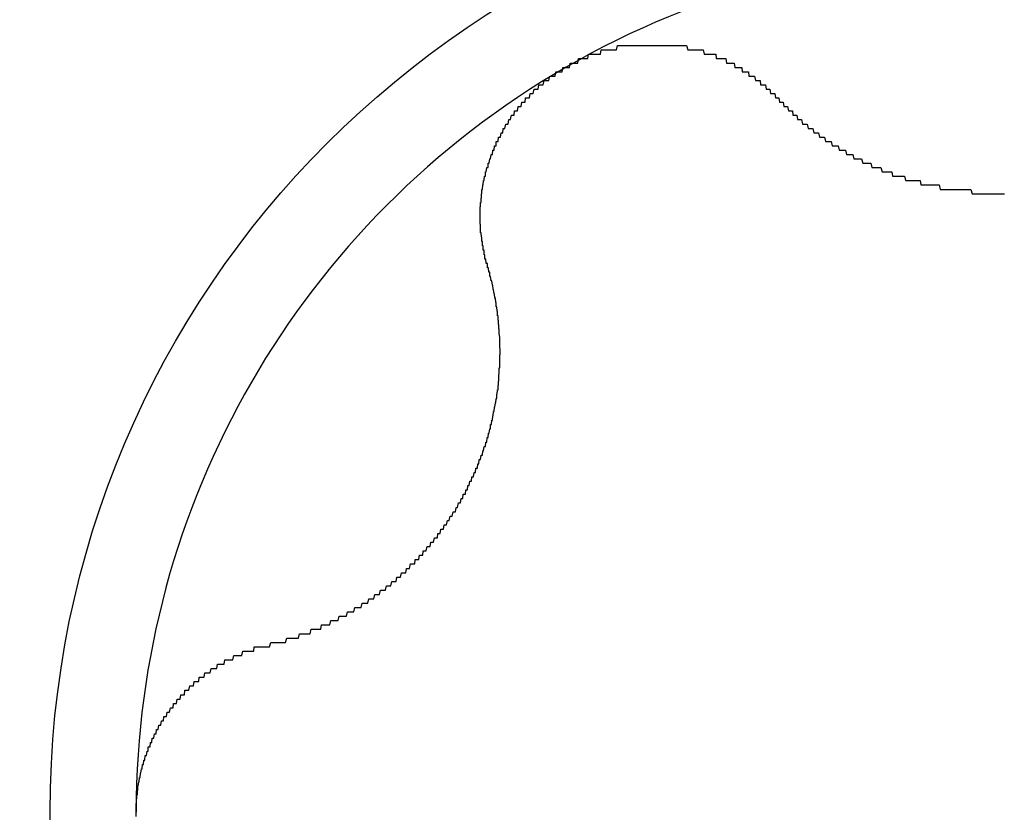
# Model space of a CAD drawing. Extents: x 1107 to 4046, y 937 to 3355.
# Tile 848 of 861: x 3015.56 to 3017.82, y 2741.21 to 2743.03. Entities that reach past the tile are written whole.
import ezdxf

# ---------------------------------------------------------------- set-up
doc = ezdxf.new("R2010")
doc.units = 0
doc.layers.add('KF_VIDA_L___C_LEFT', color=7, linetype='CONTINUOUS')

# ---------------------------------------------------------------- blocks, each defined once
blk = doc.blocks.new('KF_VIDA_L___C_LEFT')
at = {"layer": 'KF_VIDA_L___C_LEFT'}
for points in [[(127.513, 1053.71, 0), (127.514, 1053.71, 0), (127.516, 1053.71, 0), (127.518, 1053.71, 0), (127.52, 1053.71, 0), (127.522, 1053.72, 0), (127.524, 1053.72, 0), (127.525, 1053.72, 0), (127.527, 1053.72, 0), (127.529, 1053.72, 0), (127.531, 1053.72, 0), (127.533, 1053.72, 0), (127.535, 1053.72, 0), (127.537, 1053.72, 0), (127.539, 1053.72, 0), (127.541, 1053.73, 0), (127.543, 1053.73, 0), (127.545, 1053.73, 0), (127.547, 1053.73, 0), (127.548, 1053.73, 0), (127.55, 1053.73, 0), (127.552, 1053.73, 0), (127.554, 1053.73, 0), (127.556, 1053.73, 0), (127.558, 1053.73, 0), (127.56, 1053.73, 0), (127.562, 1053.73, 0), (127.564, 1053.74, 0), (127.566, 1053.74, 0), (127.568, 1053.74, 0), (127.57, 1053.74, 0), (127.572, 1053.74, 0), (127.574, 1053.74, 0), (127.576, 1053.74, 0), (127.578, 1053.74, 0), (127.58, 1053.74, 0), (127.582, 1053.74, 0), (127.585, 1053.74, 0), (127.587, 1053.74, 0), (127.589, 1053.74, 0), (127.591, 1053.74, 0), (127.593, 1053.75, 0), (127.595, 1053.75, 0), (127.597, 1053.75, 0), (127.599, 1053.75, 0), (127.601, 1053.75, 0), (127.603, 1053.75, 0), (127.605, 1053.75, 0), (127.607, 1053.75, 0), (127.609, 1053.75, 0), (127.611, 1053.75, 0), (127.614, 1053.75, 0), (127.616, 1053.75, 0), (127.618, 1053.75, 0), (127.62, 1053.75, 0), (127.622, 1053.75, 0), (127.624, 1053.75, 0), (127.626, 1053.75, 0), (127.628, 1053.75, 0), (127.63, 1053.76, 0), (127.633, 1053.76, 0), (127.635, 1053.76, 0), (127.637, 1053.76, 0), (127.639, 1053.76, 0), (127.641, 1053.76, 0), (127.643, 1053.76, 0), (127.645, 1053.76, 0), (127.647, 1053.76, 0), (127.65, 1053.76, 0), (127.652, 1053.76, 0), (127.654, 1053.76, 0), (127.656, 1053.76, 0), (127.658, 1053.76, 0), (127.66, 1053.76, 0), (127.662, 1053.76, 0), (127.665, 1053.76, 0), (127.667, 1053.76, 0), (127.669, 1053.76, 0), (127.671, 1053.76, 0), (127.673, 1053.76, 0), (127.675, 1053.76, 0), (127.677, 1053.76, 0), (127.68, 1053.76, 0), (127.682, 1053.76, 0), (127.684, 1053.76, 0), (127.686, 1053.76, 0), (127.688, 1053.76, 0), (127.69, 1053.76, 0), (127.693, 1053.76, 0), (127.695, 1053.76, 0), (127.697, 1053.76, 0), (127.699, 1053.76, 0), (127.701, 1053.76, 0), (127.703, 1053.76, 0), (127.705, 1053.76, 0), (127.708, 1053.76, 0), (127.71, 1053.76, 0), (127.712, 1053.76, 0), (127.714, 1053.76, 0), (127.716, 1053.76, 0), (127.718, 1053.76, 0), (127.72, 1053.76, 0), (127.722, 1053.76, 0), (127.725, 1053.76, 0), (127.727, 1053.76, 0), (127.729, 1053.76, 0), (127.731, 1053.76, 0), (127.733, 1053.76, 0), (127.735, 1053.76, 0), (127.737, 1053.76, 0), (127.74, 1053.76, 0), (127.742, 1053.76, 0), (127.744, 1053.76, 0), (127.746, 1053.76, 0), (127.748, 1053.76, 0), (127.75, 1053.76, 0), (127.752, 1053.76, 0), (127.754, 1053.76, 0), (127.756, 1053.76, 0), (127.758, 1053.76, 0), (127.761, 1053.76, 0), (127.763, 1053.76, 0), (127.765, 1053.76, 0), (127.767, 1053.76, 0), (127.769, 1053.76, 0), (127.771, 1053.76, 0), (127.773, 1053.76, 0), (127.775, 1053.76, 0), (127.777, 1053.76, 0), (127.779, 1053.76, 0), (127.781, 1053.76, 0), (127.783, 1053.76, 0), (127.785, 1053.76, 0), (127.787, 1053.76, 0), (127.789, 1053.76, 0), (127.792, 1053.75, 0), (127.794, 1053.75, 0), (127.796, 1053.75, 0), (127.798, 1053.75, 0), (127.8, 1053.75, 0), (127.802, 1053.75, 0), (127.804, 1053.75, 0), (127.806, 1053.75, 0), (127.808, 1053.75, 0), (127.81, 1053.75, 0), (127.812, 1053.75, 0), (127.814, 1053.75, 0), (127.816, 1053.75, 0), (127.818, 1053.75, 0), (127.819, 1053.75, 0), (127.821, 1053.75, 0), (127.823, 1053.75, 0), (127.825, 1053.75, 0), (127.827, 1053.75, 0), (127.829, 1053.74, 0), (127.831, 1053.74, 0), (127.833, 1053.74, 0), (127.835, 1053.74, 0), (127.837, 1053.74, 0), (127.839, 1053.74, 0), (127.841, 1053.74, 0), (127.843, 1053.74, 0), (127.844, 1053.74, 0), (127.846, 1053.74, 0), (127.848, 1053.74, 0), (127.85, 1053.74, 0), (127.852, 1053.74, 0), (127.854, 1053.74, 0), (127.856, 1053.74, 0), (127.857, 1053.73, 0), (127.859, 1053.73, 0), (127.861, 1053.73, 0), (127.863, 1053.73, 0), (127.865, 1053.73, 0), (127.866, 1053.73, 0), (127.868, 1053.73, 0), (127.87, 1053.73, 0), (127.872, 1053.73, 0), (127.874, 1053.73, 0), (127.875, 1053.73, 0), (127.877, 1053.73, 0), (127.879, 1053.73, 0), (127.881, 1053.72, 0), (127.883, 1053.72, 0), (127.884, 1053.72, 0), (127.886, 1053.72, 0), (127.888, 1053.72, 0), (127.89, 1053.72, 0), (127.891, 1053.72, 0), (127.893, 1053.72, 0), (127.895, 1053.72, 0), (127.897, 1053.72, 0), (127.898, 1053.72, 0), (127.9, 1053.71, 0), (127.902, 1053.71, 0), (127.904, 1053.71, 0), (127.905, 1053.71, 0), (127.907, 1053.71, 0), (127.909, 1053.71, 0), (127.911, 1053.71, 0), (127.912, 1053.71, 0), (127.914, 1053.71, 0), (127.916, 1053.71, 0), (127.917, 1053.7, 0), (127.919, 1053.7, 0), (127.921, 1053.7, 0), (127.922, 1053.7, 0), (127.924, 1053.7, 0), (127.926, 1053.7, 0), (127.927, 1053.7, 0), (127.929, 1053.7, 0), (127.931, 1053.7, 0), (127.932, 1053.69, 0), (127.934, 1053.69, 0), (127.936, 1053.69, 0), (127.937, 1053.69, 0), (127.939, 1053.69, 0), (127.94, 1053.69, 0), (127.942, 1053.69, 0), (127.944, 1053.69, 0), (127.945, 1053.69, 0), (127.947, 1053.68, 0), (127.948, 1053.68, 0), (127.95, 1053.68, 0), (127.952, 1053.68, 0), (127.953, 1053.68, 0), (127.955, 1053.68, 0), (127.956, 1053.68, 0), (127.958, 1053.68, 0), (127.959, 1053.67, 0), (127.961, 1053.67, 0), (127.963, 1053.67, 0), (127.964, 1053.67, 0), (127.966, 1053.67, 0), (127.967, 1053.67, 0), (127.969, 1053.67, 0), (127.97, 1053.67, 0), (127.972, 1053.66, 0), (127.973, 1053.66, 0), (127.975, 1053.66, 0), (127.976, 1053.66, 0), (127.978, 1053.66, 0), (127.979, 1053.66, 0), (127.98, 1053.66, 0), (127.982, 1053.65, 0), (127.983, 1053.65, 0), (127.985, 1053.65, 0), (127.986, 1053.65, 0), (127.988, 1053.65, 0), (127.989, 1053.65, 0), (127.99, 1053.65, 0), (127.992, 1053.65, 0), (127.993, 1053.64, 0), (127.995, 1053.64, 0), (127.996, 1053.64, 0), (127.997, 1053.64, 0)], [(127.332, 1053.26, 0), (127.331, 1053.26, 0), (127.33, 1053.26, 0), (127.33, 1053.26, 0), (127.329, 1053.26, 0), (127.329, 1053.26, 0), (127.328, 1053.27, 0), (127.328, 1053.27, 0), (127.327, 1053.27, 0), (127.327, 1053.27, 0), (127.326, 1053.27, 0), (127.326, 1053.28, 0), (127.325, 1053.28, 0), (127.325, 1053.28, 0), (127.325, 1053.28, 0), (127.324, 1053.28, 0), (127.324, 1053.29, 0), (127.323, 1053.29, 0), (127.323, 1053.29, 0), (127.323, 1053.29, 0), (127.322, 1053.29, 0), (127.322, 1053.3, 0), (127.321, 1053.3, 0), (127.321, 1053.3, 0), (127.321, 1053.3, 0), (127.32, 1053.3, 0), (127.32, 1053.31, 0), (127.32, 1053.31, 0), (127.32, 1053.31, 0), (127.319, 1053.31, 0), (127.319, 1053.31, 0), (127.319, 1053.32, 0), (127.318, 1053.32, 0), (127.318, 1053.32, 0), (127.318, 1053.32, 0), (127.318, 1053.32, 0), (127.317, 1053.33, 0), (127.317, 1053.33, 0), (127.317, 1053.33, 0), (127.317, 1053.33, 0), (127.317, 1053.33, 0), (127.316, 1053.33, 0), (127.316, 1053.34, 0), (127.316, 1053.34, 0), (127.316, 1053.34, 0), (127.316, 1053.34, 0), (127.316, 1053.34, 0), (127.316, 1053.35, 0), (127.316, 1053.35, 0), (127.315, 1053.35, 0), (127.315, 1053.35, 0), (127.315, 1053.35, 0), (127.315, 1053.36, 0), (127.315, 1053.36, 0), (127.315, 1053.36, 0), (127.315, 1053.36, 0), (127.315, 1053.36, 0), (127.315, 1053.37, 0), (127.315, 1053.37, 0), (127.315, 1053.37, 0), (127.315, 1053.37, 0), (127.315, 1053.37, 0), (127.315, 1053.38, 0), (127.315, 1053.38, 0), (127.315, 1053.38, 0), (127.315, 1053.38, 0), (127.315, 1053.38, 0), (127.315, 1053.39, 0), (127.316, 1053.39, 0), (127.316, 1053.39, 0), (127.316, 1053.39, 0), (127.316, 1053.39, 0), (127.316, 1053.4, 0), (127.316, 1053.4, 0), (127.316, 1053.4, 0), (127.316, 1053.4, 0), (127.317, 1053.4, 0), (127.317, 1053.41, 0), (127.317, 1053.41, 0), (127.317, 1053.41, 0), (127.317, 1053.41, 0), (127.318, 1053.41, 0), (127.318, 1053.42, 0), (127.318, 1053.42, 0), (127.318, 1053.42, 0), (127.319, 1053.42, 0), (127.319, 1053.42, 0), (127.319, 1053.43, 0), (127.32, 1053.43, 0), (127.32, 1053.43, 0), (127.32, 1053.43, 0), (127.32, 1053.43, 0), (127.321, 1053.44, 0), (127.321, 1053.44, 0), (127.321, 1053.44, 0), (127.322, 1053.44, 0), (127.322, 1053.44, 0), (127.323, 1053.45, 0), (127.323, 1053.45, 0), (127.323, 1053.45, 0), (127.324, 1053.45, 0), (127.324, 1053.45, 0), (127.325, 1053.46, 0), (127.325, 1053.46, 0), (127.326, 1053.46, 0), (127.326, 1053.46, 0), (127.327, 1053.46, 0), (127.327, 1053.47, 0), (127.328, 1053.47, 0), (127.328, 1053.47, 0), (127.329, 1053.47, 0), (127.329, 1053.47, 0), (127.33, 1053.48, 0), (127.33, 1053.48, 0), (127.331, 1053.48, 0), (127.332, 1053.48, 0), (127.332, 1053.48, 0), (127.333, 1053.48, 0), (127.333, 1053.49, 0), (127.334, 1053.49, 0), (127.335, 1053.49, 0), (127.335, 1053.49, 0), (127.336, 1053.49, 0), (127.337, 1053.5, 0), (127.337, 1053.5, 0), (127.338, 1053.5, 0), (127.339, 1053.5, 0), (127.339, 1053.5, 0), (127.34, 1053.51, 0), (127.341, 1053.51, 0), (127.342, 1053.51, 0), (127.342, 1053.51, 0), (127.343, 1053.51, 0), (127.344, 1053.52, 0), (127.345, 1053.52, 0), (127.346, 1053.52, 0), (127.346, 1053.52, 0), (127.347, 1053.52, 0), (127.348, 1053.53, 0), (127.349, 1053.53, 0), (127.35, 1053.53, 0), (127.351, 1053.53, 0), (127.352, 1053.53, 0), (127.352, 1053.54, 0), (127.353, 1053.54, 0), (127.354, 1053.54, 0), (127.355, 1053.54, 0), (127.356, 1053.54, 0), (127.357, 1053.55, 0), (127.358, 1053.55, 0), (127.359, 1053.55, 0), (127.36, 1053.55, 0), (127.361, 1053.55, 0), (127.362, 1053.55, 0), (127.363, 1053.56, 0), (127.364, 1053.56, 0), (127.365, 1053.56, 0), (127.366, 1053.56, 0), (127.367, 1053.56, 0), (127.368, 1053.57, 0), (127.369, 1053.57, 0), (127.37, 1053.57, 0), (127.371, 1053.57, 0), (127.372, 1053.57, 0), (127.374, 1053.58, 0), (127.375, 1053.58, 0), (127.376, 1053.58, 0), (127.377, 1053.58, 0), (127.378, 1053.58, 0), (127.379, 1053.58, 0), (127.381, 1053.59, 0), (127.382, 1053.59, 0), (127.383, 1053.59, 0), (127.384, 1053.59, 0), (127.385, 1053.59, 0), (127.387, 1053.6, 0), (127.388, 1053.6, 0), (127.389, 1053.6, 0), (127.39, 1053.6, 0), (127.392, 1053.6, 0), (127.393, 1053.6, 0), (127.394, 1053.61, 0), (127.396, 1053.61, 0), (127.397, 1053.61, 0), (127.398, 1053.61, 0), (127.399, 1053.61, 0), (127.401, 1053.61, 0), (127.402, 1053.62, 0), (127.404, 1053.62, 0), (127.405, 1053.62, 0), (127.406, 1053.62, 0), (127.408, 1053.62, 0), (127.409, 1053.62, 0), (127.411, 1053.63, 0), (127.412, 1053.63, 0), (127.413, 1053.63, 0), (127.415, 1053.63, 0), (127.416, 1053.63, 0), (127.418, 1053.63, 0), (127.419, 1053.64, 0), (127.421, 1053.64, 0), (127.422, 1053.64, 0), (127.424, 1053.64, 0), (127.425, 1053.64, 0), (127.427, 1053.64, 0), (127.428, 1053.64, 0), (127.43, 1053.65, 0), (127.431, 1053.65, 0), (127.433, 1053.65, 0), (127.434, 1053.65, 0), (127.436, 1053.65, 0), (127.437, 1053.65, 0), (127.439, 1053.66, 0), (127.441, 1053.66, 0), (127.442, 1053.66, 0), (127.444, 1053.66, 0), (127.445, 1053.66, 0), (127.447, 1053.66, 0), (127.448, 1053.66, 0), (127.45, 1053.67, 0), (127.452, 1053.67, 0), (127.453, 1053.67, 0), (127.455, 1053.67, 0), (127.457, 1053.67, 0), (127.458, 1053.67, 0), (127.46, 1053.67, 0), (127.462, 1053.68, 0), (127.463, 1053.68, 0), (127.465, 1053.68, 0), (127.467, 1053.68, 0), (127.468, 1053.68, 0), (127.47, 1053.68, 0), (127.472, 1053.68, 0), (127.473, 1053.68, 0), (127.475, 1053.69, 0), (127.477, 1053.69, 0), (127.479, 1053.69, 0), (127.48, 1053.69, 0), (127.482, 1053.69, 0), (127.484, 1053.69, 0), (127.486, 1053.69, 0), (127.487, 1053.69, 0), (127.489, 1053.7, 0), (127.491, 1053.7, 0), (127.493, 1053.7, 0), (127.494, 1053.7, 0), (127.496, 1053.7, 0), (127.498, 1053.7, 0), (127.5, 1053.7, 0), (127.502, 1053.7, 0), (127.503, 1053.7, 0), (127.505, 1053.71, 0), (127.507, 1053.71, 0), (127.509, 1053.71, 0), (127.511, 1053.71, 0), (127.513, 1053.71, 0)], [(127.997, 1053.64, 0), (127.999, 1053.64, 0), (128.001, 1053.64, 0), (128.002, 1053.63, 0), (128.004, 1053.63, 0), (128.006, 1053.63, 0), (128.007, 1053.63, 0), (128.009, 1053.63, 0), (128.011, 1053.63, 0), (128.012, 1053.62, 0), (128.014, 1053.62, 0), (128.016, 1053.62, 0), (128.018, 1053.62, 0), (128.019, 1053.62, 0), (128.021, 1053.62, 0), (128.023, 1053.61, 0), (128.025, 1053.61, 0), (128.026, 1053.61, 0), (128.028, 1053.61, 0), (128.03, 1053.61, 0), (128.032, 1053.61, 0), (128.033, 1053.6, 0), (128.035, 1053.6, 0), (128.037, 1053.6, 0), (128.039, 1053.6, 0), (128.04, 1053.6, 0), (128.042, 1053.6, 0), (128.044, 1053.59, 0), (128.046, 1053.59, 0), (128.048, 1053.59, 0), (128.049, 1053.59, 0), (128.051, 1053.59, 0), (128.053, 1053.59, 0), (128.055, 1053.58, 0), (128.057, 1053.58, 0), (128.059, 1053.58, 0), (128.06, 1053.58, 0), (128.062, 1053.58, 0), (128.064, 1053.58, 0), (128.066, 1053.58, 0), (128.068, 1053.57, 0), (128.07, 1053.57, 0), (128.072, 1053.57, 0), (128.073, 1053.57, 0), (128.075, 1053.57, 0), (128.077, 1053.57, 0), (128.079, 1053.57, 0), (128.081, 1053.56, 0), (128.083, 1053.56, 0), (128.085, 1053.56, 0), (128.087, 1053.56, 0), (128.089, 1053.56, 0), (128.09, 1053.56, 0), (128.092, 1053.56, 0), (128.094, 1053.55, 0), (128.096, 1053.55, 0), (128.098, 1053.55, 0), (128.1, 1053.55, 0), (128.102, 1053.55, 0), (128.104, 1053.55, 0), (128.106, 1053.55, 0), (128.108, 1053.54, 0), (128.11, 1053.54, 0), (128.112, 1053.54, 0), (128.114, 1053.54, 0), (128.115, 1053.54, 0), (128.117, 1053.54, 0), (128.119, 1053.54, 0), (128.121, 1053.54, 0), (128.123, 1053.53, 0), (128.125, 1053.53, 0), (128.127, 1053.53, 0), (128.129, 1053.53, 0), (128.131, 1053.53, 0), (128.133, 1053.53, 0), (128.135, 1053.53, 0), (128.137, 1053.53, 0), (128.139, 1053.52, 0), (128.142, 1053.52, 0), (128.144, 1053.52, 0), (128.146, 1053.52, 0), (128.148, 1053.52, 0), (128.15, 1053.52, 0), (128.152, 1053.52, 0), (128.154, 1053.52, 0), (128.156, 1053.51, 0), (128.158, 1053.51, 0), (128.16, 1053.51, 0), (128.163, 1053.51, 0), (128.165, 1053.51, 0), (128.167, 1053.51, 0), (128.169, 1053.51, 0), (128.171, 1053.51, 0), (128.173, 1053.5, 0), (128.176, 1053.5, 0), (128.178, 1053.5, 0), (128.18, 1053.5, 0), (128.182, 1053.5, 0), (128.185, 1053.5, 0), (128.187, 1053.5, 0), (128.189, 1053.5, 0), (128.191, 1053.5, 0), (128.194, 1053.49, 0), (128.196, 1053.49, 0), (128.198, 1053.49, 0), (128.2, 1053.49, 0), (128.203, 1053.49, 0), (128.205, 1053.49, 0), (128.207, 1053.49, 0), (128.21, 1053.49, 0), (128.212, 1053.49, 0), (128.214, 1053.48, 0), (128.217, 1053.48, 0), (128.219, 1053.48, 0), (128.221, 1053.48, 0), (128.224, 1053.48, 0), (128.226, 1053.48, 0), (128.228, 1053.48, 0), (128.231, 1053.48, 0), (128.233, 1053.48, 0), (128.235, 1053.48, 0), (128.238, 1053.47, 0), (128.24, 1053.47, 0), (128.243, 1053.47, 0), (128.245, 1053.47, 0), (128.247, 1053.47, 0), (128.25, 1053.47, 0), (128.252, 1053.47, 0), (128.255, 1053.47, 0), (128.257, 1053.47, 0), (128.26, 1053.47, 0), (128.262, 1053.46, 0), (128.264, 1053.46, 0), (128.267, 1053.46, 0), (128.269, 1053.46, 0), (128.272, 1053.46, 0), (128.274, 1053.46, 0), (128.277, 1053.46, 0), (128.279, 1053.46, 0), (128.282, 1053.46, 0), (128.284, 1053.46, 0), (128.287, 1053.46, 0), (128.289, 1053.46, 0), (128.292, 1053.45, 0), (128.294, 1053.45, 0), (128.297, 1053.45, 0), (128.299, 1053.45, 0), (128.302, 1053.45, 0), (128.304, 1053.45, 0), (128.307, 1053.45, 0), (128.31, 1053.45, 0), (128.312, 1053.45, 0), (128.315, 1053.45, 0), (128.317, 1053.45, 0), (128.32, 1053.45, 0), (128.322, 1053.45, 0), (128.325, 1053.45, 0), (128.327, 1053.44, 0), (128.33, 1053.44, 0), (128.333, 1053.44, 0), (128.335, 1053.44, 0), (128.338, 1053.44, 0), (128.34, 1053.44, 0), (128.343, 1053.44, 0), (128.345, 1053.44, 0), (128.348, 1053.44, 0), (128.351, 1053.44, 0), (128.353, 1053.44, 0), (128.356, 1053.44, 0), (128.358, 1053.44, 0), (128.361, 1053.44, 0), (128.364, 1053.44, 0), (128.366, 1053.44, 0), (128.369, 1053.44, 0), (128.371, 1053.43, 0), (128.374, 1053.43, 0), (128.377, 1053.43, 0), (128.379, 1053.43, 0), (128.382, 1053.43, 0), (128.385, 1053.43, 0), (128.387, 1053.43, 0), (128.39, 1053.43, 0), (128.392, 1053.43, 0), (128.395, 1053.43, 0), (128.398, 1053.43, 0), (128.4, 1053.43, 0), (128.403, 1053.43, 0), (128.405, 1053.43, 0), (128.408, 1053.43, 0), (128.411, 1053.43, 0), (128.413, 1053.43, 0), (128.416, 1053.43, 0), (128.419, 1053.43, 0), (128.421, 1053.43, 0), (128.424, 1053.43, 0), (128.426, 1053.43, 0), (128.429, 1053.43, 0), (128.432, 1053.43, 0), (128.434, 1053.43, 0), (128.437, 1053.43, 0), (128.439, 1053.43, 0), (128.442, 1053.43, 0), (128.445, 1053.42, 0), (128.447, 1053.42, 0), (128.45, 1053.42, 0), (128.452, 1053.42, 0), (128.455, 1053.42, 0), (128.458, 1053.42, 0), (128.46, 1053.42, 0), (128.463, 1053.42, 0), (128.465, 1053.42, 0), (128.468, 1053.42, 0), (128.471, 1053.42, 0), (128.473, 1053.42, 0), (128.476, 1053.42, 0), (128.478, 1053.42, 0), (128.481, 1053.42, 0), (128.483, 1053.42, 0), (128.486, 1053.42, 0), (128.489, 1053.42, 0), (128.491, 1053.42, 0), (128.494, 1053.42, 0), (128.496, 1053.42, 0), (128.499, 1053.42, 0), (128.501, 1053.42, 0), (128.504, 1053.42, 0), (128.506, 1053.42, 0), (128.509, 1053.42, 0), (128.511, 1053.42, 0), (128.514, 1053.42, 0), (128.517, 1053.42, 0), (128.519, 1053.42, 0)], [(126.829, 1052.38, 0), (126.831, 1052.38, 0), (126.834, 1052.39, 0), (126.836, 1052.39, 0), (126.838, 1052.39, 0), (126.841, 1052.39, 0), (126.843, 1052.39, 0), (126.845, 1052.39, 0), (126.848, 1052.39, 0), (126.85, 1052.39, 0), (126.852, 1052.39, 0), (126.855, 1052.39, 0), (126.857, 1052.39, 0), (126.859, 1052.39, 0), (126.861, 1052.39, 0), (126.864, 1052.39, 0), (126.866, 1052.39, 0), (126.868, 1052.39, 0), (126.871, 1052.4, 0), (126.873, 1052.4, 0), (126.875, 1052.4, 0), (126.878, 1052.4, 0), (126.88, 1052.4, 0), (126.882, 1052.4, 0), (126.884, 1052.4, 0), (126.887, 1052.4, 0), (126.889, 1052.4, 0), (126.891, 1052.4, 0), (126.894, 1052.4, 0), (126.896, 1052.4, 0), (126.898, 1052.4, 0), (126.9, 1052.41, 0), (126.903, 1052.41, 0), (126.905, 1052.41, 0), (126.907, 1052.41, 0), (126.909, 1052.41, 0), (126.912, 1052.41, 0), (126.914, 1052.41, 0), (126.916, 1052.41, 0), (126.918, 1052.41, 0), (126.921, 1052.41, 0), (126.923, 1052.41, 0), (126.925, 1052.41, 0), (126.927, 1052.42, 0), (126.929, 1052.42, 0), (126.932, 1052.42, 0), (126.934, 1052.42, 0), (126.936, 1052.42, 0), (126.938, 1052.42, 0), (126.94, 1052.42, 0), (126.942, 1052.42, 0), (126.945, 1052.42, 0), (126.947, 1052.42, 0), (126.949, 1052.42, 0), (126.951, 1052.43, 0), (126.953, 1052.43, 0), (126.955, 1052.43, 0), (126.958, 1052.43, 0), (126.96, 1052.43, 0), (126.962, 1052.43, 0), (126.964, 1052.43, 0), (126.966, 1052.43, 0), (126.968, 1052.43, 0), (126.97, 1052.43, 0), (126.972, 1052.44, 0), (126.975, 1052.44, 0), (126.977, 1052.44, 0), (126.979, 1052.44, 0), (126.981, 1052.44, 0), (126.983, 1052.44, 0), (126.985, 1052.44, 0), (126.987, 1052.44, 0), (126.989, 1052.44, 0), (126.991, 1052.45, 0), (126.993, 1052.45, 0), (126.996, 1052.45, 0), (126.998, 1052.45, 0), (127, 1052.45, 0), (127.002, 1052.45, 0), (127.004, 1052.45, 0), (127.006, 1052.45, 0), (127.008, 1052.45, 0), (127.01, 1052.46, 0), (127.012, 1052.46, 0), (127.015, 1052.46, 0), (127.017, 1052.46, 0), (127.019, 1052.46, 0), (127.021, 1052.46, 0), (127.023, 1052.46, 0), (127.025, 1052.46, 0), (127.027, 1052.47, 0), (127.029, 1052.47, 0), (127.031, 1052.47, 0), (127.034, 1052.47, 0), (127.036, 1052.47, 0), (127.038, 1052.47, 0), (127.04, 1052.47, 0), (127.042, 1052.47, 0), (127.044, 1052.48, 0), (127.046, 1052.48, 0), (127.048, 1052.48, 0), (127.05, 1052.48, 0), (127.053, 1052.48, 0), (127.055, 1052.48, 0), (127.057, 1052.48, 0), (127.059, 1052.49, 0), (127.061, 1052.49, 0), (127.063, 1052.49, 0), (127.065, 1052.49, 0), (127.067, 1052.49, 0), (127.069, 1052.49, 0), (127.071, 1052.49, 0), (127.073, 1052.5, 0), (127.076, 1052.5, 0), (127.078, 1052.5, 0), (127.08, 1052.5, 0), (127.082, 1052.5, 0), (127.084, 1052.5, 0), (127.086, 1052.51, 0), (127.088, 1052.51, 0), (127.09, 1052.51, 0), (127.092, 1052.51, 0), (127.094, 1052.51, 0), (127.096, 1052.51, 0), (127.098, 1052.51, 0), (127.1, 1052.52, 0), (127.102, 1052.52, 0), (127.104, 1052.52, 0), (127.106, 1052.52, 0), (127.108, 1052.52, 0), (127.11, 1052.52, 0), (127.112, 1052.53, 0), (127.114, 1052.53, 0), (127.116, 1052.53, 0), (127.118, 1052.53, 0), (127.12, 1052.53, 0), (127.122, 1052.53, 0), (127.124, 1052.54, 0), (127.126, 1052.54, 0), (127.128, 1052.54, 0), (127.13, 1052.54, 0), (127.132, 1052.54, 0), (127.134, 1052.55, 0), (127.136, 1052.55, 0), (127.138, 1052.55, 0), (127.14, 1052.55, 0), (127.142, 1052.55, 0), (127.144, 1052.55, 0), (127.146, 1052.56, 0), (127.148, 1052.56, 0), (127.15, 1052.56, 0), (127.151, 1052.56, 0), (127.153, 1052.56, 0), (127.155, 1052.57, 0), (127.157, 1052.57, 0), (127.159, 1052.57, 0), (127.161, 1052.57, 0), (127.163, 1052.57, 0), (127.165, 1052.57, 0), (127.166, 1052.58, 0), (127.168, 1052.58, 0), (127.17, 1052.58, 0), (127.172, 1052.58, 0), (127.174, 1052.58, 0), (127.176, 1052.59, 0), (127.177, 1052.59, 0), (127.179, 1052.59, 0), (127.181, 1052.59, 0), (127.183, 1052.59, 0), (127.184, 1052.6, 0), (127.186, 1052.6, 0), (127.188, 1052.6, 0), (127.19, 1052.6, 0), (127.191, 1052.6, 0), (127.193, 1052.61, 0), (127.195, 1052.61, 0), (127.197, 1052.61, 0), (127.198, 1052.61, 0), (127.2, 1052.61, 0), (127.202, 1052.62, 0), (127.203, 1052.62, 0), (127.205, 1052.62, 0), (127.207, 1052.62, 0), (127.208, 1052.62, 0), (127.21, 1052.63, 0), (127.212, 1052.63, 0), (127.213, 1052.63, 0), (127.215, 1052.63, 0), (127.217, 1052.63, 0), (127.218, 1052.64, 0), (127.22, 1052.64, 0), (127.221, 1052.64, 0), (127.223, 1052.64, 0), (127.225, 1052.65, 0), (127.226, 1052.65, 0), (127.228, 1052.65, 0), (127.229, 1052.65, 0), (127.231, 1052.65, 0), (127.232, 1052.66, 0), (127.234, 1052.66, 0), (127.235, 1052.66, 0), (127.237, 1052.66, 0), (127.238, 1052.66, 0), (127.24, 1052.67, 0), (127.241, 1052.67, 0), (127.243, 1052.67, 0), (127.244, 1052.67, 0), (127.246, 1052.68, 0), (127.247, 1052.68, 0), (127.248, 1052.68, 0), (127.25, 1052.68, 0), (127.251, 1052.68, 0), (127.253, 1052.69, 0), (127.254, 1052.69, 0), (127.255, 1052.69, 0), (127.257, 1052.69, 0), (127.258, 1052.69, 0), (127.26, 1052.7, 0), (127.261, 1052.7, 0), (127.262, 1052.7, 0), (127.263, 1052.7, 0), (127.265, 1052.71, 0), (127.266, 1052.71, 0), (127.267, 1052.71, 0), (127.269, 1052.71, 0), (127.27, 1052.71, 0), (127.271, 1052.72, 0), (127.272, 1052.72, 0), (127.274, 1052.72, 0), (127.275, 1052.72, 0), (127.276, 1052.73, 0), (127.277, 1052.73, 0), (127.279, 1052.73, 0), (127.28, 1052.73, 0), (127.281, 1052.73, 0), (127.282, 1052.74, 0), (127.283, 1052.74, 0), (127.285, 1052.74, 0), (127.286, 1052.74, 0), (127.287, 1052.75, 0), (127.288, 1052.75, 0), (127.289, 1052.75, 0), (127.29, 1052.75, 0), (127.291, 1052.76, 0), (127.293, 1052.76, 0), (127.294, 1052.76, 0), (127.295, 1052.76, 0), (127.296, 1052.77, 0), (127.297, 1052.77, 0), (127.298, 1052.77, 0), (127.299, 1052.77, 0), (127.3, 1052.77, 0), (127.301, 1052.78, 0), (127.302, 1052.78, 0), (127.303, 1052.78, 0), (127.304, 1052.78, 0), (127.305, 1052.79, 0), (127.306, 1052.79, 0), (127.308, 1052.79, 0), (127.309, 1052.79, 0), (127.31, 1052.8, 0), (127.311, 1052.8, 0), (127.311, 1052.8, 0), (127.312, 1052.8, 0), (127.313, 1052.81, 0), (127.314, 1052.81, 0), (127.315, 1052.81, 0), (127.316, 1052.81, 0), (127.317, 1052.82, 0), (127.318, 1052.82, 0), (127.319, 1052.82, 0), (127.32, 1052.82, 0), (127.321, 1052.83, 0), (127.322, 1052.83, 0), (127.323, 1052.83, 0), (127.323, 1052.83, 0), (127.324, 1052.84, 0), (127.325, 1052.84, 0), (127.326, 1052.84, 0), (127.327, 1052.84, 0), (127.328, 1052.85, 0), (127.328, 1052.85, 0), (127.329, 1052.85, 0), (127.33, 1052.85, 0), (127.331, 1052.86, 0), (127.332, 1052.86, 0), (127.332, 1052.86, 0), (127.333, 1052.86, 0), (127.334, 1052.87, 0), (127.335, 1052.87, 0), (127.335, 1052.87, 0), (127.336, 1052.87, 0), (127.337, 1052.88, 0), (127.337, 1052.88, 0), (127.338, 1052.88, 0), (127.339, 1052.88, 0), (127.339, 1052.89, 0), (127.34, 1052.89, 0), (127.341, 1052.89, 0), (127.341, 1052.89, 0), (127.342, 1052.9, 0), (127.343, 1052.9, 0), (127.343, 1052.9, 0), (127.344, 1052.91, 0), (127.344, 1052.91, 0), (127.345, 1052.91, 0), (127.345, 1052.91, 0), (127.346, 1052.92, 0), (127.346, 1052.92, 0), (127.347, 1052.92, 0), (127.347, 1052.92, 0), (127.348, 1052.93, 0), (127.348, 1052.93, 0), (127.349, 1052.93, 0), (127.349, 1052.93, 0), (127.35, 1052.94, 0), (127.35, 1052.94, 0), (127.351, 1052.94, 0), (127.351, 1052.94, 0), (127.352, 1052.95, 0), (127.352, 1052.95, 0), (127.352, 1052.95, 0), (127.353, 1052.95, 0), (127.353, 1052.96, 0), (127.354, 1052.96, 0), (127.354, 1052.96, 0), (127.354, 1052.96, 0), (127.355, 1052.97, 0), (127.355, 1052.97, 0), (127.355, 1052.97, 0), (127.356, 1052.97, 0), (127.356, 1052.98, 0), (127.356, 1052.98, 0), (127.356, 1052.98, 0), (127.357, 1052.98, 0), (127.357, 1052.99, 0), (127.357, 1052.99, 0), (127.357, 1052.99, 0), (127.358, 1052.99, 0), (127.358, 1053, 0), (127.358, 1053, 0), (127.358, 1053, 0), (127.359, 1053.01, 0), (127.359, 1053.01, 0), (127.359, 1053.01, 0), (127.359, 1053.01, 0), (127.359, 1053.02, 0), (127.359, 1053.02, 0), (127.36, 1053.02, 0), (127.36, 1053.02, 0), (127.36, 1053.03, 0), (127.36, 1053.03, 0), (127.36, 1053.03, 0), (127.36, 1053.03, 0), (127.36, 1053.04, 0), (127.36, 1053.04, 0), (127.36, 1053.04, 0), (127.36, 1053.04, 0), (127.36, 1053.05, 0), (127.36, 1053.05, 0), (127.36, 1053.05, 0), (127.361, 1053.05, 0), (127.361, 1053.05, 0), (127.361, 1053.06, 0), (127.361, 1053.06, 0), (127.361, 1053.06, 0), (127.361, 1053.06, 0), (127.36, 1053.07, 0), (127.36, 1053.07, 0), (127.36, 1053.07, 0), (127.36, 1053.07, 0), (127.36, 1053.08, 0), (127.36, 1053.08, 0), (127.36, 1053.08, 0), (127.36, 1053.08, 0), (127.36, 1053.09, 0), (127.36, 1053.09, 0), (127.36, 1053.09, 0), (127.36, 1053.09, 0), (127.359, 1053.1, 0), (127.359, 1053.1, 0), (127.359, 1053.1, 0), (127.359, 1053.1, 0), (127.359, 1053.11, 0), (127.359, 1053.11, 0), (127.359, 1053.11, 0), (127.358, 1053.11, 0), (127.358, 1053.11, 0), (127.358, 1053.12, 0), (127.358, 1053.12, 0), (127.358, 1053.12, 0), (127.357, 1053.12, 0), (127.357, 1053.13, 0), (127.357, 1053.13, 0), (127.357, 1053.13, 0), (127.356, 1053.13, 0), (127.356, 1053.14, 0), (127.356, 1053.14, 0), (127.356, 1053.14, 0), (127.355, 1053.14, 0), (127.355, 1053.14, 0), (127.355, 1053.15, 0), (127.354, 1053.15, 0), (127.354, 1053.15, 0), (127.354, 1053.15, 0), (127.353, 1053.16, 0), (127.353, 1053.16, 0), (127.353, 1053.16, 0), (127.352, 1053.16, 0), (127.352, 1053.17, 0), (127.352, 1053.17, 0), (127.351, 1053.17, 0), (127.351, 1053.17, 0), (127.35, 1053.18, 0), (127.35, 1053.18, 0), (127.349, 1053.18, 0), (127.349, 1053.18, 0), (127.349, 1053.18, 0), (127.348, 1053.19, 0), (127.348, 1053.19, 0), (127.347, 1053.19, 0), (127.347, 1053.19, 0), (127.346, 1053.2, 0), (127.346, 1053.2, 0), (127.345, 1053.2, 0), (127.345, 1053.2, 0), (127.344, 1053.21, 0), (127.344, 1053.21, 0), (127.343, 1053.21, 0), (127.343, 1053.21, 0), (127.342, 1053.22, 0), (127.342, 1053.22, 0), (127.341, 1053.22, 0), (127.34, 1053.22, 0), (127.34, 1053.22, 0), (127.339, 1053.23, 0), (127.339, 1053.23, 0), (127.338, 1053.23, 0), (127.337, 1053.23, 0), (127.337, 1053.24, 0), (127.336, 1053.24, 0), (127.336, 1053.24, 0), (127.335, 1053.24, 0), (127.334, 1053.25, 0), (127.334, 1053.25, 0), (127.333, 1053.25, 0), (127.332, 1053.25, 0), (127.332, 1053.26, 0)], [(126.525, 1052, 0), (126.525, 1052, 0), (126.525, 1052, 0), (126.525, 1052.01, 0), (126.525, 1052.01, 0), (126.525, 1052.01, 0), (126.525, 1052.01, 0), (126.525, 1052.01, 0), (126.525, 1052.02, 0), (126.525, 1052.02, 0), (126.526, 1052.02, 0), (126.526, 1052.02, 0), (126.526, 1052.03, 0), (126.526, 1052.03, 0), (126.526, 1052.03, 0), (126.526, 1052.03, 0), (126.527, 1052.03, 0), (126.527, 1052.04, 0), (126.527, 1052.04, 0), (126.527, 1052.04, 0), (126.527, 1052.04, 0), (126.528, 1052.04, 0), (126.528, 1052.05, 0), (126.528, 1052.05, 0), (126.528, 1052.05, 0), (126.529, 1052.05, 0), (126.529, 1052.06, 0), (126.529, 1052.06, 0), (126.53, 1052.06, 0), (126.53, 1052.06, 0), (126.53, 1052.06, 0), (126.531, 1052.07, 0), (126.531, 1052.07, 0), (126.531, 1052.07, 0), (126.532, 1052.07, 0), (126.532, 1052.07, 0), (126.533, 1052.08, 0), (126.533, 1052.08, 0), (126.533, 1052.08, 0), (126.534, 1052.08, 0), (126.534, 1052.08, 0), (126.535, 1052.09, 0), (126.535, 1052.09, 0), (126.536, 1052.09, 0), (126.536, 1052.09, 0), (126.537, 1052.1, 0), (126.537, 1052.1, 0), (126.538, 1052.1, 0), (126.538, 1052.1, 0), (126.539, 1052.1, 0), (126.54, 1052.11, 0), (126.54, 1052.11, 0), (126.541, 1052.11, 0), (126.541, 1052.11, 0), (126.542, 1052.11, 0), (126.543, 1052.12, 0), (126.543, 1052.12, 0), (126.544, 1052.12, 0), (126.545, 1052.12, 0), (126.545, 1052.12, 0), (126.546, 1052.13, 0), (126.547, 1052.13, 0), (126.547, 1052.13, 0), (126.548, 1052.13, 0), (126.549, 1052.13, 0), (126.55, 1052.14, 0), (126.55, 1052.14, 0), (126.551, 1052.14, 0), (126.552, 1052.14, 0), (126.553, 1052.14, 0), (126.553, 1052.15, 0), (126.554, 1052.15, 0), (126.555, 1052.15, 0), (126.556, 1052.15, 0), (126.557, 1052.15, 0), (126.558, 1052.16, 0), (126.558, 1052.16, 0), (126.559, 1052.16, 0), (126.56, 1052.16, 0), (126.561, 1052.16, 0), (126.562, 1052.17, 0), (126.563, 1052.17, 0), (126.564, 1052.17, 0), (126.565, 1052.17, 0), (126.566, 1052.17, 0), (126.567, 1052.18, 0), (126.568, 1052.18, 0), (126.569, 1052.18, 0), (126.57, 1052.18, 0), (126.571, 1052.18, 0), (126.572, 1052.19, 0), (126.573, 1052.19, 0), (126.574, 1052.19, 0), (126.575, 1052.19, 0), (126.576, 1052.19, 0), (126.577, 1052.2, 0), (126.578, 1052.2, 0), (126.579, 1052.2, 0), (126.58, 1052.2, 0), (126.581, 1052.2, 0), (126.582, 1052.2, 0), (126.583, 1052.21, 0), (126.584, 1052.21, 0), (126.586, 1052.21, 0), (126.587, 1052.21, 0), (126.588, 1052.21, 0), (126.589, 1052.22, 0), (126.59, 1052.22, 0), (126.591, 1052.22, 0), (126.593, 1052.22, 0), (126.594, 1052.22, 0), (126.595, 1052.22, 0), (126.596, 1052.23, 0), (126.597, 1052.23, 0), (126.599, 1052.23, 0), (126.6, 1052.23, 0), (126.601, 1052.23, 0), (126.602, 1052.23, 0), (126.604, 1052.24, 0), (126.605, 1052.24, 0), (126.606, 1052.24, 0), (126.607, 1052.24, 0), (126.609, 1052.24, 0), (126.61, 1052.24, 0), (126.611, 1052.25, 0), (126.613, 1052.25, 0), (126.614, 1052.25, 0), (126.615, 1052.25, 0), (126.617, 1052.25, 0), (126.618, 1052.25, 0), (126.619, 1052.26, 0), (126.621, 1052.26, 0), (126.622, 1052.26, 0), (126.623, 1052.26, 0), (126.625, 1052.26, 0), (126.626, 1052.26, 0), (126.628, 1052.27, 0), (126.629, 1052.27, 0), (126.63, 1052.27, 0), (126.632, 1052.27, 0), (126.633, 1052.27, 0), (126.635, 1052.27, 0), (126.636, 1052.27, 0), (126.637, 1052.28, 0), (126.639, 1052.28, 0), (126.64, 1052.28, 0), (126.642, 1052.28, 0), (126.643, 1052.28, 0), (126.645, 1052.28, 0), (126.646, 1052.28, 0), (126.648, 1052.29, 0), (126.649, 1052.29, 0), (126.651, 1052.29, 0), (126.652, 1052.29, 0), (126.654, 1052.29, 0), (126.655, 1052.29, 0), (126.657, 1052.29, 0), (126.658, 1052.3, 0), (126.66, 1052.3, 0), (126.661, 1052.3, 0), (126.663, 1052.3, 0), (126.664, 1052.3, 0), (126.666, 1052.3, 0), (126.667, 1052.3, 0), (126.669, 1052.3, 0), (126.67, 1052.31, 0), (126.672, 1052.31, 0), (126.673, 1052.31, 0), (126.675, 1052.31, 0), (126.676, 1052.31, 0), (126.678, 1052.31, 0), (126.679, 1052.31, 0), (126.681, 1052.31, 0), (126.683, 1052.32, 0), (126.684, 1052.32, 0), (126.686, 1052.32, 0), (126.687, 1052.32, 0), (126.689, 1052.32, 0), (126.691, 1052.32, 0), (126.692, 1052.32, 0), (126.694, 1052.32, 0), (126.695, 1052.32, 0), (126.697, 1052.33, 0), (126.699, 1052.33, 0), (126.7, 1052.33, 0), (126.702, 1052.33, 0), (126.704, 1052.33, 0), (126.705, 1052.33, 0), (126.707, 1052.33, 0), (126.709, 1052.33, 0), (126.71, 1052.33, 0), (126.712, 1052.34, 0), (126.714, 1052.34, 0), (126.715, 1052.34, 0), (126.717, 1052.34, 0), (126.719, 1052.34, 0), (126.72, 1052.34, 0), (126.722, 1052.34, 0), (126.724, 1052.34, 0), (126.726, 1052.34, 0), (126.727, 1052.34, 0), (126.729, 1052.35, 0), (126.731, 1052.35, 0), (126.733, 1052.35, 0), (126.734, 1052.35, 0), (126.736, 1052.35, 0), (126.738, 1052.35, 0), (126.74, 1052.35, 0), (126.741, 1052.35, 0), (126.743, 1052.35, 0), (126.745, 1052.35, 0), (126.747, 1052.35, 0), (126.749, 1052.36, 0), (126.75, 1052.36, 0), (126.752, 1052.36, 0), (126.754, 1052.36, 0), (126.756, 1052.36, 0), (126.758, 1052.36, 0), (126.759, 1052.36, 0), (126.761, 1052.36, 0), (126.763, 1052.36, 0), (126.765, 1052.36, 0), (126.767, 1052.36, 0), (126.768, 1052.36, 0), (126.77, 1052.37, 0), (126.772, 1052.37, 0), (126.774, 1052.37, 0), (126.776, 1052.37, 0), (126.778, 1052.37, 0), (126.78, 1052.37, 0), (126.781, 1052.37, 0), (126.783, 1052.37, 0), (126.785, 1052.37, 0), (126.787, 1052.37, 0), (126.789, 1052.37, 0), (126.791, 1052.37, 0), (126.793, 1052.37, 0), (126.795, 1052.37, 0), (126.796, 1052.38, 0), (126.798, 1052.38, 0), (126.8, 1052.38, 0), (126.802, 1052.38, 0), (126.804, 1052.38, 0), (126.806, 1052.38, 0), (126.808, 1052.38, 0), (126.81, 1052.38, 0), (126.812, 1052.38, 0), (126.814, 1052.38, 0), (126.815, 1052.38, 0), (126.817, 1052.38, 0), (126.819, 1052.38, 0), (126.821, 1052.38, 0), (126.823, 1052.38, 0), (126.825, 1052.38, 0), (126.827, 1052.38, 0), (126.829, 1052.38, 0)], [(126.525, 1051.99, 0), (126.525, 1052, 0), (126.525, 1052, 0), (126.525, 1052, 0)]]:
    blk.add_polyline3d(points, dxfattribs=at)
for radius in [4.7, 3.6, 2.1725]:
    blk.add_circle((128.5, 1052), radius, dxfattribs=at)
for start, end in [(60, 120), (120, 180)]:
    blk.add_arc((128.5, 1052), 1.975, start, end, dxfattribs=at)

msp = doc.modelspace()

# ---------------------------------------------------------------- block references
at = {"layer": 'KF_VIDA_L___C_LEFT'}
msp.add_blockref('KF_VIDA_L___C_LEFT', (2889.3036, 1689.2132), dxfattribs=at)

doc.saveas('drawing.dxf')
